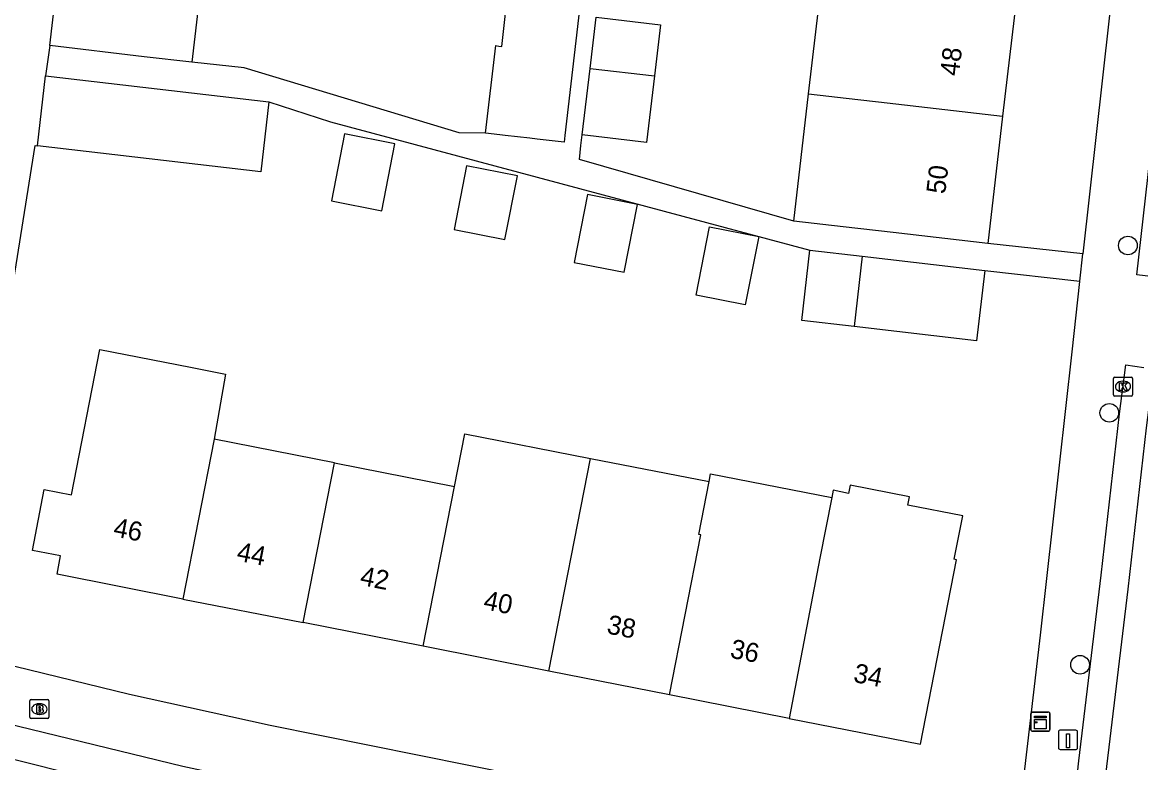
# Model space of a CAD drawing. Extents: x 161696 to 162377, y 380761 to 381673.
# Drawn here: x 162077.9 to 162136.5, y 380938.2 to 380977 of the extents above; entities that cross this region are included whole.
import ezdxf

# ---------------------------------------------------------------- set-up
doc = ezdxf.new("R2010")
doc.units = 0
for name, color, linetype in [('IMGEO_Boom', 7, 'Continuous'), ('IMGEO_Brandkraan', 7, 'Continuous'), ('IMGEO_Kast', 7, 'Continuous'), ('IMGEO_Kolk', 7, 'Continuous'), ('IMGEO_Laadpaal', 7, 'Continuous'), ('IMGEO_Pand', 7, 'Continuous'), ('IMGEO_Pand_nummerreeks', 7, 'Continuous'), ('IMGEO_Rijbaan_lokaal_open', 7, 'Continuous'), ('IMGEO_Voetpad_open', 7, 'Continuous')]:
    doc.layers.add(name, color=color, linetype=linetype)

msp = doc.modelspace()

# ---------------------------------------------------------------- linework, layer by layer
at = {"layer": 'IMGEO_Boom'}
for centre in [(162135.806, 380965.272), (162134.831, 380956.497), (162133.299, 380943.29)]:
    msp.add_circle(centre, 0.489, dxfattribs=at)
at = {"layer": 'IMGEO_Brandkraan'}
for p, q in [((162078.253, 380940.542), (162078.253, 380941.394)), ((162078.328, 380941.468), (162079.18, 380941.468)), ((162078.741, 380941.248), (162078.766, 380941.248)), ((162079.254, 380941.394), (162079.254, 380940.542)), ((162079.18, 380940.468), (162078.328, 380940.468)), ((162078.764, 380940.688), (162078.739, 380940.688))]:
    msp.add_line(p, q, dxfattribs=at)
for points in [[(162078.253, 380940.542), (162078.253, 380941.394)], [(162078.328, 380941.468), (162079.18, 380941.468)], [(162078.601, 380941.168), (162078.601, 380940.768), (162078.814, 380940.768)], [(162078.832, 380941.168), (162078.601, 380941.168)], [(162078.78, 380941.087), (162078.726, 380941.087), (162078.726, 380941.011)], [(162078.726, 380941.011), (162078.779, 380941.011)], [(162078.788, 380940.935), (162078.726, 380940.935), (162078.726, 380940.854)], [(162079.254, 380941.394), (162079.254, 380940.542)], [(162079.18, 380940.468), (162078.328, 380940.468)], [(162078.726, 380940.854), (162078.788, 380940.854)]]:
    msp.add_lwpolyline(points, dxfattribs=at)
for centre, radius, start, end in [((162078.33, 380941.392), 0.0765, 91.55205, 178.44795), ((162078.33, 380941.392), 0.0765, 91.55205, 178.44795), ((162078.781, 380941.049), 0.0379, 267.82845, 90.93552), ((162078.789, 380940.894), 0.0404, 269.87594, 90.50774), ((162078.836, 380941.023), 0.145, 59.4692, 91.53667), ((162078.861, 380941.07), 0.0922, 285.51372, 58.15012), ((162078.866, 380940.878), 0.105, 301.31148, 78.98903), ((162079.178, 380941.392), 0.0765, 1.55205, 88.44795), ((162079.178, 380941.392), 0.0765, 1.55205, 88.44795), ((162078.33, 380940.544), 0.0765, 181.55205, 268.44795), ((162078.33, 380940.544), 0.0765, 181.55205, 268.44795), ((162078.82, 380941.019), 0.251, 268.66757, 293.53466), ((162079.178, 380940.544), 0.0765, 271.55205, 358.44795), ((162079.178, 380940.544), 0.0765, 271.55205, 358.44795)]:
    msp.add_arc(centre, radius, start, end, dxfattribs=at)
for centre, major_axis, ratio, start_param, end_param in [((162078.74, 380940.968), (-0.387, 0.002), 0.722429, 4.712389, 7.853982), ((162078.765, 380940.968), (-0.39, 0.002), 0.717154, 1.570796, 4.712389)]:
    msp.add_ellipse(centre, major_axis=major_axis, ratio=ratio, start_param=start_param, end_param=end_param, dxfattribs=at)
at = {"layer": 'IMGEO_Kast'}
for p, q in [((162130.719, 380939.885), (162130.719, 380940.726)), ((162130.719, 380940.726), (162130.719, 380939.885)), ((162130.794, 380940.81), (162131.635, 380940.81)), ((162131.635, 380940.81), (162130.794, 380940.81)), ((162131.719, 380940.735), (162131.719, 380939.894)), ((162131.719, 380939.894), (162131.719, 380940.735)), ((162131.644, 380939.81), (162130.803, 380939.81)), ((162130.803, 380939.81), (162131.644, 380939.81))]:
    msp.add_line(p, q, dxfattribs=at)
for points in [[(162130.914, 380940.6), (162131.514, 380940.6), (162131.514, 380940.515), (162130.914, 380940.515), (162130.914, 380940.6)], [(162130.914, 380940.425), (162131.514, 380940.425), (162131.514, 380939.936), (162130.914, 380939.936), (162130.914, 380940.425)]]:
    msp.add_lwpolyline(points, dxfattribs=at)
msp.add_circle((162130.998, 380940.274), 0.0377, dxfattribs=at)
for centre, start, end in [((162130.797, 380940.732), 92.4484, 184.28452), ((162130.797, 380940.732), 92.4484, 184.28452), ((162131.641, 380940.732), 2.4484, 94.28452), ((162131.641, 380940.732), 2.4484, 94.28452), ((162130.797, 380939.888), 182.4484, 274.28452), ((162130.797, 380939.888), 182.4484, 274.28452), ((162131.641, 380939.888), 272.4484, 4.28452), ((162131.641, 380939.888), 272.4484, 4.28452)]:
    msp.add_arc(centre, 0.0779, start, end, dxfattribs=at)
at = {"layer": 'IMGEO_Kolk'}
for p, q in [((162135.048, 380957.45), (162135.048, 380958.302)), ((162135.123, 380958.376), (162135.975, 380958.376)), ((162135.536, 380958.156), (162135.561, 380958.156)), ((162136.049, 380958.302), (162136.049, 380957.45)), ((162135.975, 380957.376), (162135.123, 380957.376)), ((162135.559, 380957.596), (162135.534, 380957.596))]:
    msp.add_line(p, q, dxfattribs=at)
for points in [[(162135.048, 380957.45), (162135.048, 380958.302)], [(162135.123, 380958.376), (162135.975, 380958.376)], [(162135.369, 380958.076), (162135.492, 380958.076), (162135.492, 380957.925), (162135.622, 380958.076), (162135.786, 380958.076), (162135.64, 380957.925), (162135.793, 380957.676), (162135.641, 380957.676), (162135.556, 380957.84), (162135.492, 380957.773), (162135.492, 380957.676), (162135.369, 380957.676), (162135.369, 380958.076)], [(162136.049, 380958.302), (162136.049, 380957.45)], [(162135.975, 380957.376), (162135.123, 380957.376)]]:
    msp.add_lwpolyline(points, dxfattribs=at)
for centre, start, end in [((162135.125, 380958.3), 91.55205, 178.44795), ((162135.125, 380958.3), 91.55205, 178.44795), ((162135.973, 380958.3), 1.55205, 88.44795), ((162135.973, 380958.3), 1.55205, 88.44795), ((162135.125, 380957.452), 181.55205, 268.44795), ((162135.125, 380957.452), 181.55205, 268.44795), ((162135.973, 380957.452), 271.55205, 358.44795), ((162135.973, 380957.452), 271.55205, 358.44795)]:
    msp.add_arc(centre, 0.0765, start, end, dxfattribs=at)
for centre, major_axis, ratio, start_param, end_param in [((162135.535, 380957.876), (-0.387, 0.002), 0.722429, 4.712389, 7.853982), ((162135.56, 380957.876), (-0.39, 0.002), 0.717154, 1.570796, 4.712389)]:
    msp.add_ellipse(centre, major_axis=major_axis, ratio=ratio, start_param=start_param, end_param=end_param, dxfattribs=at)
at = {"layer": 'IMGEO_Laadpaal'}
for p, q in [((162132.167, 380939.771), (162132.167, 380938.93)), ((162132.167, 380939.771), (162132.167, 380938.93)), ((162133.083, 380939.855), (162132.242, 380939.855)), ((162133.083, 380939.855), (162132.242, 380939.855)), ((162133.167, 380938.939), (162133.167, 380939.78)), ((162133.167, 380938.939), (162133.167, 380939.78)), ((162132.251, 380938.855), (162133.092, 380938.855)), ((162132.251, 380938.855), (162133.092, 380938.855))]:
    msp.add_line(p, q, dxfattribs=at)
msp.add_lwpolyline([(162132.582, 380939.668), (162132.742, 380939.668), (162132.742, 380938.935), (162132.582, 380938.935), (162132.582, 380939.668)], dxfattribs=at)
for centre, start, end in [((162132.245, 380939.777), 92.4484, 184.28452), ((162132.245, 380939.777), 92.4484, 184.28452), ((162133.089, 380939.777), 2.4484, 94.28452), ((162133.089, 380939.777), 2.4484, 94.28452), ((162132.245, 380938.933), 182.4484, 274.28452), ((162132.245, 380938.933), 182.4484, 274.28452), ((162133.089, 380938.933), 272.4484, 4.28452), ((162133.089, 380938.933), 272.4484, 4.28452)]:
    msp.add_arc(centre, 0.0779, start, end, dxfattribs=at)
at = {"layer": 'IMGEO_Pand'}
for points in [[(162079.301, 380975.748), (162080.022, 380981.912)], [(162087.458, 380981.041), (162086.737, 380974.878)], [(162102.141, 380971.158), (162102.669, 380975.748), (162102.837, 380975.728), (162102.984, 380975.711), (162103.382, 380979.175)], [(162119.072, 380973.227), (162119.793, 380979.443), (162122.372, 380979.144)], [(162107.178, 380978.73), (162106.293, 380971.045), (162106.255, 380970.69), (162104.851, 380970.85), (162104.46, 380970.894), (162103.167, 380971.041), (162102.888, 380971.073), (162102.141, 380971.158)], [(162129.96, 380978.263), (162129.239, 380972.045)], [(162107.618, 380974.558), (162107.936, 380977.239)], [(162107.936, 380977.239), (162111.305, 380976.839), (162110.988, 380974.166)], [(162086.737, 380974.878), (162084.248, 380975.169), (162079.301, 380975.748)], [(162107.203, 380971.071), (162107.618, 380974.558)], [(162107.618, 380974.558), (162110.988, 380974.166)], [(162078.65, 380970.503), (162079.079, 380974.171)], [(162079.079, 380974.171), (162090.784, 380972.802)], [(162110.988, 380974.166), (162110.573, 380970.672), (162107.203, 380971.071)], [(162118.297, 380966.554), (162119.072, 380973.227)], [(162119.072, 380973.227), (162121.651, 380972.927), (162122.741, 380972.8), (162129.239, 380972.045)], [(162090.784, 380972.802), (162090.355, 380969.134), (162078.65, 380970.503)], [(162129.239, 380972.045), (162128.466, 380965.381)], [(162094.057, 380967.607), (162096.7, 380967.089), (162097.388, 380970.603), (162094.745, 380971.12), (162094.057, 380967.607)], [(162100.486, 380966.103), (162103.149, 380965.581), (162103.805, 380968.928), (162101.142, 380969.45), (162100.486, 380966.103)], [(162106.789, 380964.377), (162109.404, 380963.865), (162110.101, 380967.426), (162107.486, 380967.938), (162106.789, 380964.377)], [(162113.183, 380962.664), (162113.883, 380966.241), (162116.454, 380965.738), (162115.753, 380962.16), (162113.183, 380962.664)], [(162128.466, 380965.381), (162123.5, 380965.957), (162120.877, 380966.258), (162118.297, 380966.554)], [(162121.451, 380961.021), (162118.709, 380961.339), (162119.137, 380965.021)], [(162119.137, 380965.021), (162121.879, 380964.703)], [(162121.879, 380964.703), (162121.451, 380961.021)], [(162121.879, 380964.703), (162128.302, 380963.957)], [(162128.302, 380963.957), (162127.875, 380960.276), (162121.451, 380961.021)], [(162086.277, 380946.738), (162079.678, 380948.037), (162079.861, 380949.008), (162078.391, 380949.288), (162079.005, 380952.476), (162080.435, 380952.204), (162081.93, 380959.823), (162086.682, 380958.89), (162088.516, 380958.53), (162087.919, 380955.109)], [(162087.919, 380955.109), (162086.277, 380946.738)], [(162094.217, 380953.873), (162087.919, 380955.109)], [(162100.51, 380952.638), (162101.052, 380955.402), (162107.647, 380954.108)], [(162092.574, 380945.498), (162094.217, 380953.873)], [(162094.217, 380953.873), (162100.51, 380952.638)], [(162105.46, 380942.962), (162107.647, 380954.108)], [(162107.647, 380954.108), (162113.853, 380952.89)], [(162113.853, 380952.89), (162113.934, 380953.302), (162120.281, 380952.056)], [(162111.782, 380941.717), (162113.426, 380950.094), (162113.309, 380950.117), (162113.853, 380952.89)], [(162118.058, 380940.482), (162124.931, 380939.129), (162126.829, 380948.799), (162126.706, 380948.823), (162127.152, 380951.095), (162124.276, 380951.66), (162124.362, 380952.097), (162121.253, 380952.707), (162121.167, 380952.27), (162120.356, 380952.439), (162120.281, 380952.056)], [(162098.866, 380944.26), (162100.51, 380952.638)], [(162120.281, 380952.056), (162119.656, 380948.872), (162118.058, 380940.482)], [(162086.277, 380946.738), (162092.574, 380945.498)], [(162098.866, 380944.26), (162092.574, 380945.498)], [(162105.46, 380942.962), (162098.866, 380944.26)], [(162111.782, 380941.717), (162105.46, 380942.962)], [(162118.058, 380940.482), (162111.782, 380941.717)]]:
    msp.add_lwpolyline(points, dxfattribs=at)
at = {"layer": 'IMGEO_Rijbaan_lokaal_open'}
for points in [[(162137.232, 380959.368), (162136.762, 380955.712), (162135.798, 380947.246), (162134.631, 380937.513), (162134.162, 380933.135)], [(162101.679, 380932.917), (162084.553, 380936.527), (162073.615, 380939.265)]]:
    msp.add_lwpolyline(points, dxfattribs=at)
at = {"layer": 'IMGEO_Voetpad_open'}
for points in [[(162136.201, 380989.562), (162133.45, 380964.827)], [(162079.301, 380975.748), (162079.079, 380974.171)], [(162102.141, 380971.158), (162100.749, 380971.183), (162089.487, 380974.589), (162086.737, 380974.878)], [(162137.156, 380963.633), (162136.281, 380963.734), (162137.08, 380970.843), (162137.384, 380973.927)], [(162090.784, 380972.802), (162094.009, 380971.754), (162119.137, 380965.021)], [(162118.297, 380966.554), (162107.061, 380969.788), (162107.137, 380970.512), (162107.203, 380971.071)], [(162074.633, 380947.67), (162075.837, 380954.674), (162076.983, 380960.751), (162078.529, 380970.519), (162078.65, 380970.503)], [(162133.45, 380964.827), (162128.466, 380965.381)], [(162133.292, 380963.402), (162133.45, 380964.827)], [(162128.302, 380963.957), (162133.292, 380963.402)], [(162130.183, 380935.872), (162131.228, 380944.847), (162132.879, 380959.696), (162133.289, 380963.379), (162133.292, 380963.402)], [(162132.767, 380933.871), (162133.236, 380938.249), (162134.403, 380947.982), (162135.367, 380956.448), (162135.697, 380959.012), (162136.636, 380958.873)], [(162109.076, 380936.428), (162090.856, 380940.104), (162083.472, 380941.734), (162077.47, 380943.193)], [(162074.043, 380939.648), (162074.331, 380940.881), (162086.276, 380937.976), (162095.958, 380935.889), (162103.543, 380934.366)]]:
    msp.add_lwpolyline(points, dxfattribs=at)

# ---------------------------------------------------------------- texts
at = {"layer": 'IMGEO_Pand_nummerreeks'}
for s, rotation, p in [('48', 83.38255, (162126.944, 380974.124)), ('50', 83.38255, (162126.227, 380967.943)), ('46', 348.86378, (162082.585, 380950.033)), ('44', 348.86378, (162089.05, 380948.761)), ('42', 348.8617, (162095.513, 380947.488)), ('40', 348.8617, (162101.984, 380946.214)), ('38', 348.86378, (162108.447, 380944.942)), ('36', 348.8617, (162114.91, 380943.67)), ('34', 348.8617, (162121.375, 380942.398))]:
    msp.add_text(s, height=1, rotation=rotation, dxfattribs=at).set_placement(p)

doc.saveas('drawing.dxf')
